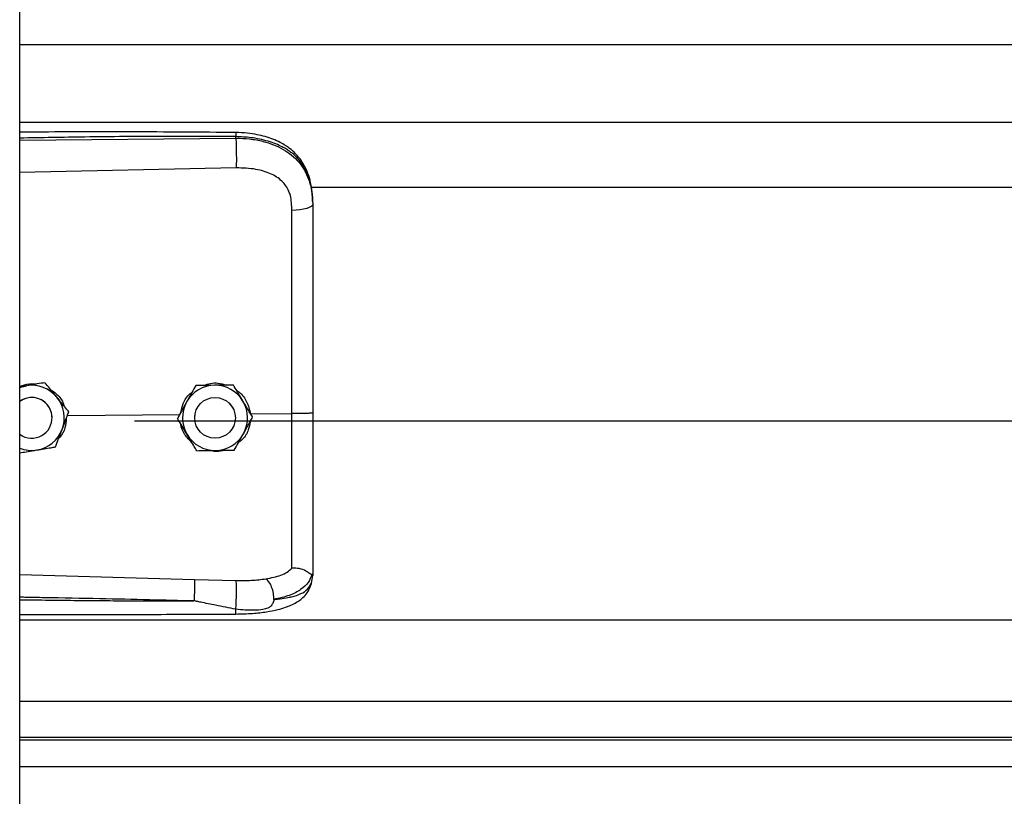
# Model space of a CAD drawing. Header units: inches. Extents: x 170 to 284, y 215 to 248.
# Tile 917 of 1056: x 227.164 to 227.422, y 243.457 to 243.661. Entities that reach past the tile are written whole.
import ezdxf

# ---------------------------------------------------------------- set-up
doc = ezdxf.new("R2010")
doc.units = ezdxf.units.IN
doc.header["$LTSCALE"] = 0.25
doc.header["$MEASUREMENT"] = 0
doc.layers.add('LH TOP OF HOOD', color=7, linetype='Continuous')

msp = doc.modelspace()

# ---------------------------------------------------------------- linework, layer by layer
at = {"layer": 'LH TOP OF HOOD'}
for p, q in [((227.163613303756, 239.8211148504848), (227.163613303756, 244.0215643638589)), ((227.163613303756, 243.6546764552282), (231.1959333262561, 243.6546764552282)), ((227.163613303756, 243.6342884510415), (231.1959333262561, 243.6342884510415)), ((227.163613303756, 243.6295400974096), (227.2204605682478, 243.6300767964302)), ((227.2204605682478, 243.6300767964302), (227.2204605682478, 243.6304881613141)), ((227.2205565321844, 243.6222879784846), (227.163613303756, 243.6210784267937)), ((227.2401614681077, 243.617212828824), (231.119382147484, 243.617212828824)), ((227.240656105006, 243.6131535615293), (227.240656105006, 243.6126652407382)), ((227.1653878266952, 243.5650121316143), (227.163613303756, 243.5647232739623)), ((227.1702658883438, 243.5658082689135), (227.1693373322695, 243.5656571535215)), ((227.1702658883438, 243.5658066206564), (227.1702658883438, 243.5658082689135)), ((227.2099049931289, 243.5650485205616), (227.2099049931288, 243.5650501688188)), ((227.2197884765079, 243.5651968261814), (227.2197884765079, 243.5651984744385)), ((227.2186223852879, 243.5604774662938), (227.2195679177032, 243.559307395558)), ((227.2195679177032, 243.559307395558), (227.2197155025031, 243.5590437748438)), ((227.1721136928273, 243.5565622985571), (227.1721136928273, 243.5565630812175)), ((227.1761474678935, 243.5571695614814), (227.205845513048, 243.557453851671)), ((227.1765196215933, 243.5581518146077), (227.1765196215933, 243.5581534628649)), ((227.2050916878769, 243.5564150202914), (227.2050916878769, 243.5564166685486)), ((227.2096249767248, 243.5565630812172), (227.2096628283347, 243.5571983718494)), ((227.2096249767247, 243.5565630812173), (227.2096249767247, 243.5565622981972)), ((227.2203076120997, 243.556998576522), (227.2203253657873, 243.5565630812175)), ((227.2203253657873, 243.5565622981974), (227.2203253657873, 243.5565630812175)), ((227.2242848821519, 243.5576303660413), (227.2351984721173, 243.5577348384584)), ((227.2248586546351, 243.5567116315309), (227.2248586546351, 243.5567132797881)), ((227.193781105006, 243.5558203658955), (231.165765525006, 243.5558203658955)), ((227.163613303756, 243.5154067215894), (227.2095489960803, 243.5140749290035)), ((227.2403164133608, 243.513098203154), (227.240656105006, 243.5150833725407)), ((227.240656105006, 243.5156121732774), (227.240656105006, 243.5150833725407)), ((227.2095489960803, 243.5140749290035), (227.2205346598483, 243.5138128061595)), ((227.163613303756, 243.5034348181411), (231.1959333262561, 243.5034348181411)), ((227.163613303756, 243.4820558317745), (231.1959333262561, 243.4820558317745)), ((231.1959333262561, 243.4725705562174), (227.163613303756, 243.4725705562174)), ((227.163613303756, 243.4719311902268), (231.1959333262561, 243.4719311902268)), ((227.163613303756, 243.4649130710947), (231.1959333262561, 243.4649130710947))]:
    msp.add_line(p, q, dxfattribs=at)
at = {"layer": 'LH TOP OF HOOD', "flags": 128}
for points in [[(227.240656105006, 243.6126652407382), (227.2405521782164, 243.6123694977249), (227.2402442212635, 243.6120846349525), (227.239743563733, 243.611821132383), (227.2390686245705, 243.6115886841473), (227.238244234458, 243.6113958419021), (227.2373007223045, 243.6112497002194), (227.2362727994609, 243.6111556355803), (227.235198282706, 243.6111171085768)], [(227.163613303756, 243.5645226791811), (227.1642967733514, 243.5647602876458), (227.1653878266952, 243.5650121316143)]]:
    msp.add_lwpolyline(points, dxfattribs=at)
at = {"layer": 'LH TOP OF HOOD'}
msp.add_circle((227.2149751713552, 243.5565622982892), 0.005350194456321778, dxfattribs=at)
for centre, radius, start, end in [((227.1667634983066, 243.5565630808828), 0.00856031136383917, 39.24773070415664, 99.24772960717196), ((227.2149751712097, 243.5565630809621), 0.008560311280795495, 90.85968127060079, 150.8596805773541), ((227.2149751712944, 243.5565630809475), 0.00856031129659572, 30.8596826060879, 90.85968183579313), ((227.1667634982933, 243.5565630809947), 0.005350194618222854, 39.24773075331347, 126.0718980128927), ((227.1667634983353, 243.5565622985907), 0.005350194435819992, 300.0097421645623, 126.0718999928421), ((227.1667634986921, 243.5565630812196), 0.008560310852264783, 339.2477292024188, 39.24773059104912), ((227.1667634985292, 243.556563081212), 0.005350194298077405, 5.903435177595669e-08, 39.24773054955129), ((227.2149751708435, 243.556563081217), 0.008560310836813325, 150.8596808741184, 210.8596823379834), ((227.2149751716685, 243.5565630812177), 0.008560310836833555, 330.8596808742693, 30.85968233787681), ((227.1667634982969, 243.5565622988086), 0.005350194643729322, 233.9281021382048, 300.009741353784), ((227.166763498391, 243.5565630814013), 0.008560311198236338, 279.2477290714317, 339.247728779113), ((227.2149751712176, 243.5565630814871), 0.008560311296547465, 210.8596826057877, 270.8596818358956), ((227.2149751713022, 243.5565630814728), 0.008560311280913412, 270.8596812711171, 330.8596805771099), ((227.1667634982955, 243.5565630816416), 0.00856031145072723, 248.407675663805, 279.2477294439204)]:
    msp.add_arc(centre, radius, start, end, dxfattribs=at)
for points, knots in [([(227.2204419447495, 243.6315802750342), (227.2112249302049, 243.6316482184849), (227.1931380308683, 243.6317815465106), (227.17419448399, 243.6317242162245), (227.1644687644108, 243.6316714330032), (227.163613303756, 243.6316667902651)], [0, 0, 0, 0, 0.4865830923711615, 0.9548405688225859, 1, 1, 1, 1]), ([(227.2204417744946, 243.6315643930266), (227.2204429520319, 243.6315684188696), (227.2204469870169, 243.6315822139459), (227.2204522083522, 243.631467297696), (227.2204588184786, 243.6311745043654), (227.2204598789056, 243.6307585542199), (227.2204605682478, 243.6304881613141)], [0, 0, 0, 0, 0.09787641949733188, 0.3353863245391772, 0.5679606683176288, 1, 1, 1, 1]), ([(227.2405696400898, 243.6151966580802), (227.2404506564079, 243.6162670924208), (227.2402352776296, 243.6182047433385), (227.2394903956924, 243.6207233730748), (227.2386331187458, 243.622633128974), (227.2375579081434, 243.6243857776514), (227.236242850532, 243.6259740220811), (227.2347721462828, 243.6272689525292), (227.2333984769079, 243.6282288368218), (227.2319558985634, 243.6290602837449), (227.2295777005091, 243.6301274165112), (227.2266412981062, 243.6309403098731), (227.2233323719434, 243.631468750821), (227.2214406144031, 243.6315417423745), (227.2204419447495, 243.6315802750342)], [0, 0, 0, 0, 0.1084465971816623, 0.1963050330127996, 0.269182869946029, 0.3279968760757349, 0.4149595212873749, 0.4916410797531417, 0.53897604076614, 0.5941910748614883, 0.6694152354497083, 0.8148545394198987, 0.9022606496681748, 1, 1, 1, 1]), ([(227.2204605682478, 243.6304881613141), (227.2141547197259, 243.6305274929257), (227.2009156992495, 243.6306100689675), (227.1819660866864, 243.6304288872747), (227.169325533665, 243.6302078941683), (227.163613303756, 243.6301080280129)], [0, 0, 0, 0, 0.3326703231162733, 0.6984356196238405, 1, 1, 1, 1]), ([(227.240656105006, 243.6131535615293), (227.240593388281, 243.6145100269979), (227.2404749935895, 243.617070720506), (227.2395054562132, 243.620561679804), (227.2382162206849, 243.6229736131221), (227.2368523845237, 243.6246763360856), (227.2357694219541, 243.625719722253), (227.2347104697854, 243.6265482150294), (227.2337210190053, 243.6272081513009), (227.2324866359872, 243.627903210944), (227.2308926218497, 243.6286289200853), (227.2282289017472, 243.6295369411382), (227.2246938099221, 243.6302968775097), (227.2217872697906, 243.630428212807), (227.2204605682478, 243.6304881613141)], [0, 0, 0, 0, 0.1307156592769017, 0.2467609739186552, 0.3577928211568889, 0.4170971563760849, 0.4791482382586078, 0.5177152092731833, 0.5590896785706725, 0.6032945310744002, 0.6633484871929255, 0.7353692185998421, 0.8792082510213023, 1, 1, 1, 1]), ([(227.2204605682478, 243.6300767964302), (227.2204822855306, 243.6295009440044), (227.2205273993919, 243.6283047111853), (227.2205684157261, 243.626079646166), (227.2205816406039, 243.6239022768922), (227.2205646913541, 243.6228125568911), (227.2205565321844, 243.6222879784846)], [0, 0, 0, 0, 0.2406941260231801, 0.4999999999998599, 0.7593058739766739, 1, 1, 1, 1]), ([(227.2204605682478, 243.6300767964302), (227.2216573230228, 243.6300451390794), (227.2240896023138, 243.6299807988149), (227.2274191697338, 243.6293620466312), (227.2303975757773, 243.6284188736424), (227.2329292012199, 243.6272053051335), (227.2351748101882, 243.6256593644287), (227.2370374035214, 243.6238241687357), (227.2385310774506, 243.6216890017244), (227.2397003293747, 243.6191344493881), (227.240497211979, 243.616058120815), (227.240602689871, 243.6138058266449), (227.240656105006, 243.6126652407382)], [0, 0, 0, 0, 0.1094013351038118, 0.2223468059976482, 0.315179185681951, 0.4102231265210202, 0.5012749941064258, 0.5946006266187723, 0.6834485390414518, 0.7745330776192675, 0.8858211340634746, 1, 1, 1, 1]), ([(227.2347726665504, 243.6150504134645), (227.2347726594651, 243.6150504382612), (227.2346701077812, 243.6154093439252), (227.2341749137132, 243.6168155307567), (227.2326388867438, 243.6190182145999), (227.2295718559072, 243.6209214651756), (227.2254556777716, 243.6221331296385), (227.2223029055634, 243.6222327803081), (227.2205565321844, 243.6222879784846)], [0, 0, 0, 0, 4.497367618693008e-06, 0.06509473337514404, 0.261670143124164, 0.4753105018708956, 0.709365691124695, 1, 1, 1, 1]), ([(227.235198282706, 243.6111171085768), (227.2351283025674, 243.6124417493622), (227.2350583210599, 243.6137664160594), (227.234772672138, 243.6150503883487), (227.2347726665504, 243.6150504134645)], [0, 0, 0, 0, 0.999980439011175, 1, 1, 1, 1]), ([(227.2351984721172, 243.5577348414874), (227.2351984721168, 243.5577348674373), (227.235198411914, 243.5611211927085), (227.2351983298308, 243.5681679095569), (227.2351982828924, 243.5788411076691), (227.2351982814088, 243.589717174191), (227.2351982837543, 243.6005045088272), (227.2351982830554, 243.6075795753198), (227.235198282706, 243.6111171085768)], [0, 0, 0, 0, 1.439079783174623e-06, 0.1877923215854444, 0.3908439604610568, 0.5938956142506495, 0.796947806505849, 1, 1, 1, 1]), ([(227.240656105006, 243.6126652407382), (227.240656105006, 243.6090350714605), (227.240656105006, 243.6017641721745), (227.240656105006, 243.590683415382), (227.240656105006, 243.5795008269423), (227.240656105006, 243.5685321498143), (227.240656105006, 243.5612843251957), (227.240656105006, 243.5578045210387)], [0, 0, 0, 0, 0.2027568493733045, 0.4061035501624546, 0.60886041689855, 0.8122072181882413, 1, 1, 1, 1]), ([(227.163613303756, 243.5648421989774), (227.1644509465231, 243.5651228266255), (227.1658601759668, 243.5655949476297), (227.1673332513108, 243.5654763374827), (227.1679307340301, 243.5654282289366)], [0, 0, 0, 0, 0.5943977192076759, 1, 1, 1, 1]), ([(227.1702658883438, 243.5658066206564), (227.1695903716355, 243.5656965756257), (227.1682234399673, 243.5654738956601), (227.1665583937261, 243.5652027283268), (227.1656051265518, 243.565047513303), (227.1653878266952, 243.5650121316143)], [0, 0, 0, 0, 0.4299704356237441, 0.8700602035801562, 0.9999999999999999, 0.9999999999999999, 0.9999999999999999, 0.9999999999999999]), ([(227.1733927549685, 243.561981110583), (227.173269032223, 243.5621325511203), (227.1723013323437, 243.5633170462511), (227.1712402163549, 243.5646157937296), (227.1703608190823, 243.5656920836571), (227.1702658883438, 243.5658082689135)], [0, 0, 0, 0, 0.1156468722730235, 0.9045342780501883, 1, 1, 1, 1]), ([(227.1733927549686, 243.5619789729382), (227.173269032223, 243.5621304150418), (227.1723013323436, 243.5633149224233), (227.1712402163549, 243.5646138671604), (227.1703608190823, 243.5656904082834), (227.1702658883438, 243.5658066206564)], [0, 0, 0, 0, 0.115646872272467, 0.9045342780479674, 1, 1, 1, 1]), ([(227.1715370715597, 243.5641122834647), (227.1721864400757, 243.563684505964), (227.1736774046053, 243.5627023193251), (227.1749790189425, 243.5609698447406), (227.1752549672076, 243.5597335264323), (227.1753103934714, 243.5594852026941)], [0, 0, 0, 0, 0.3814222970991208, 0.8757540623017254, 1, 1, 1, 1]), ([(227.2099049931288, 243.5650501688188), (227.2095717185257, 243.5644524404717), (227.2088973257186, 243.5632429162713), (227.2080758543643, 243.5617695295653), (227.2076055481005, 243.5609259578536), (227.2074983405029, 243.5607336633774)], [0, 0, 0, 0, 0.4299704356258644, 0.8700602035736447, 0.9999999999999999, 0.9999999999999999, 0.9999999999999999, 0.9999999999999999]), ([(227.2099049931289, 243.5650485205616), (227.2095717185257, 243.5644506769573), (227.2088973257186, 243.5632409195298), (227.2080758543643, 243.5617674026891), (227.2076055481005, 243.5609238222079), (227.2074983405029, 243.5607315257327)], [0, 0, 0, 0, 0.4299704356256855, 0.8700602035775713, 0.9999999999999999, 0.9999999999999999, 0.9999999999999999, 0.9999999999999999]), ([(227.2148467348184, 243.5651245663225), (227.2135746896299, 243.5651054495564), (227.2118781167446, 243.5650799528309), (227.2102999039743, 243.5650561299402), (227.2099049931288, 243.5650501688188)], [0, 0, 0, 0, 0.7497733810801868, 1, 1, 1, 1]), ([(227.2148467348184, 243.5651224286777), (227.21357468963, 243.5651033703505), (227.2118781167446, 243.565077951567), (227.2102999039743, 243.5650544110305), (227.2099049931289, 243.5650485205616)], [0, 0, 0, 0, 0.7497733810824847, 0.9999999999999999, 0.9999999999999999, 0.9999999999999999, 0.9999999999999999]), ([(227.2120514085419, 243.5650825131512), (227.2126203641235, 243.5652957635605), (227.2138018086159, 243.565738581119), (227.2158463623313, 243.5657936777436), (227.2171835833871, 243.5653868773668), (227.217895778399, 243.5651702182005)], [0, 0, 0, 0, 0.3027399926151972, 0.6286439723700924, 1, 1, 1, 1]), ([(227.2197884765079, 243.5651984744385), (227.2191041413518, 243.5651882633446), (227.2177193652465, 243.565167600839), (227.2160325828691, 243.5651423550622), (227.2150668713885, 243.5651278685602), (227.2148467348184, 243.5651245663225)], [0, 0, 0, 0, 0.4299704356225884, 0.8700602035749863, 1, 1, 1, 1]), ([(227.2197884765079, 243.5651968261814), (227.2191041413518, 243.5651864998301), (227.2177193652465, 243.5651656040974), (227.2160325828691, 243.5651402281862), (227.2150668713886, 243.5651257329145), (227.2148467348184, 243.5651224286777)], [0, 0, 0, 0, 0.429970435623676, 0.8700602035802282, 0.9999999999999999, 0.9999999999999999, 0.9999999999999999, 0.9999999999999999]), ([(227.2223235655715, 243.5609561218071), (227.2222232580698, 243.5611239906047), (227.2214387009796, 243.5624369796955), (227.2205784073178, 243.5638766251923), (227.2198654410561, 243.5650696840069), (227.2197884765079, 243.5651984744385)], [0, 0, 0, 0, 0.1156468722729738, 0.9045342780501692, 1, 1, 1, 1]), ([(227.2223235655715, 243.5609539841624), (227.2222232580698, 243.5611218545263), (227.2214387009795, 243.5624348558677), (227.2205784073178, 243.5638746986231), (227.2198654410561, 243.5650680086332), (227.2197884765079, 243.5651968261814)], [0, 0, 0, 0, 0.1156468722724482, 0.9045342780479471, 1, 1, 1, 1]), ([(227.1765196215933, 243.5581534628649), (227.1762555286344, 243.5584767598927), (227.1752563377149, 243.559699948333), (227.174182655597, 243.5610142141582), (227.1733927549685, 243.561981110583)], [0, 0, 0, 0, 0.2643068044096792, 1, 1, 1, 1]), ([(227.1765196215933, 243.5581518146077), (227.1762555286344, 243.5584750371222), (227.1752563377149, 243.5596979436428), (227.174182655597, 243.5610121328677), (227.1733927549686, 243.5619789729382)], [0, 0, 0, 0, 0.2643068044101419, 1, 1, 1, 1]), ([(227.2060093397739, 243.5580627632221), (227.2061717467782, 243.5588147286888), (227.2065506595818, 243.5605691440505), (227.2076800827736, 243.5624096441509), (227.2087198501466, 243.5631410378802), (227.2089184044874, 243.5632807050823)], [0, 0, 0, 0, 0.3776771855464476, 0.8811610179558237, 1, 1, 1, 1]), ([(227.2206633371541, 243.563734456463), (227.2209084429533, 243.5635866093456), (227.2220412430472, 243.5629033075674), (227.223515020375, 243.5608038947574), (227.2240221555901, 243.5587133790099), (227.2242848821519, 243.5576303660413)], [0, 0, 0, 0, 0.1174426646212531, 0.5427821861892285, 1, 1, 1, 1]), ([(227.2074983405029, 243.5607336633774), (227.2068788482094, 243.5596224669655), (227.2060526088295, 243.5581404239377), (227.2052840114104, 243.5567616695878), (227.2050916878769, 243.5564166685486)], [0, 0, 0, 0, 0.7497733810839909, 1, 1, 1, 1]), ([(227.2074983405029, 243.5607315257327), (227.2068788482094, 243.5596203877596), (227.2060526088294, 243.5581384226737), (227.2052840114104, 243.5567599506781), (227.2050916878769, 243.5564150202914)], [0, 0, 0, 0, 0.7497733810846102, 0.9999999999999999, 0.9999999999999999, 0.9999999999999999, 0.9999999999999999]), ([(227.2248586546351, 243.5567132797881), (227.2246445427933, 243.5570716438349), (227.2238344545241, 243.5584275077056), (227.2229639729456, 243.5598843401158), (227.2223235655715, 243.5609561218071)], [0, 0, 0, 0, 0.2643068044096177, 1, 1, 1, 1]), ([(227.2248586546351, 243.5567116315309), (227.2246445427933, 243.5570699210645), (227.2238344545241, 243.5584255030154), (227.2229639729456, 243.5598822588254), (227.2223235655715, 243.5609539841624)], [0, 0, 0, 0, 0.2643068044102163, 1, 1, 1, 1]), ([(227.1758536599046, 243.55639412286), (227.1757775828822, 243.5555684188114), (227.1756155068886, 243.5538093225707), (227.1747666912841, 243.5520013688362), (227.1739824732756, 243.5513006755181), (227.1738936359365, 243.5512212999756)], [0, 0, 0, 0, 0.439592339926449, 0.9365162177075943, 1, 1, 1, 1]), ([(227.1747684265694, 243.5535299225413), (227.1752191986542, 243.5547196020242), (227.1758204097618, 243.5563063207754), (227.1763796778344, 243.5577824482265), (227.1765196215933, 243.5581518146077)], [0, 0, 0, 0, 0.7497733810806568, 1, 1, 1, 1]), ([(227.2076267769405, 243.5521721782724), (227.2075264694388, 243.5523400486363), (227.2067419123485, 243.5536530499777), (227.2058816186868, 243.5550928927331), (227.2051686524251, 243.5562862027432), (227.2050916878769, 243.5564150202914)], [0, 0, 0, 0, 0.1156468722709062, 0.9045342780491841, 0.9999999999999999, 0.9999999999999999, 0.9999999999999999, 0.9999999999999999]), ([(227.2224520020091, 243.552394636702), (227.2230714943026, 243.5535058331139), (227.2238977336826, 243.5549878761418), (227.2246663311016, 243.5563666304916), (227.2248586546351, 243.5567116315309)], [0, 0, 0, 0, 0.7497733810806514, 1, 1, 1, 1]), ([(227.2351982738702, 243.5170442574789), (227.2351982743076, 243.5173069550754), (227.2351982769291, 243.5188814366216), (227.2351982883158, 243.5223128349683), (227.2351983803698, 243.52791416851), (227.2351986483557, 243.5343539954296), (227.2351990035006, 243.5415800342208), (227.2351992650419, 243.5494548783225), (227.2351992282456, 243.5549828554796), (227.2351991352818, 243.5577348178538), (227.2351991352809, 243.5577348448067)], [0, 0, 0, 0, 0.03155846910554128, 0.1891461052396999, 0.3467338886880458, 0.5043277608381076, 0.6619226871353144, 0.8309600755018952, 0.9999983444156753, 1, 1, 1, 1]), ([(227.240656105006, 243.5578045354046), (227.2405749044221, 243.5577931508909), (227.240412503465, 243.5577703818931), (227.2391596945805, 243.5577424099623), (227.2373622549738, 243.5577263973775), (227.2359201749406, 243.5577320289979), (227.2351991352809, 243.5577348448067)], [0, 0, 0, 0, 0.2500007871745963, 0.5000009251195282, 0.750000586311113, 1, 1, 1, 1]), ([(227.240656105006, 243.5578045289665), (227.240656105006, 243.5547672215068), (227.240656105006, 243.5485917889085), (227.240656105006, 243.5398048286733), (227.240656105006, 243.531638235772), (227.240656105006, 243.5250581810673), (227.240656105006, 243.5196734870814), (227.240656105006, 243.5169729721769), (227.240656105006, 243.5156121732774)], [0, 0, 0, 0, 0.1870908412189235, 0.3803918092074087, 0.5558755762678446, 0.7364481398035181, 0.8671952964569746, 1, 1, 1, 1]), ([(227.2089075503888, 243.550028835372), (227.2082564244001, 243.5506909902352), (227.2069083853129, 243.5520618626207), (227.2060067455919, 243.5539327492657), (227.205962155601, 243.5549457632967), (227.2059615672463, 243.5549591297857)], [0, 0, 0, 0, 0.4797011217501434, 0.9931347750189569, 1, 1, 1, 1]), ([(227.2241787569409, 243.5554920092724), (227.224066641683, 243.5547787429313), (227.2238039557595, 243.5531075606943), (227.2226496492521, 243.5511848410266), (227.2215149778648, 243.5503334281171), (227.221150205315, 243.5500597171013)], [0, 0, 0, 0, 0.3356490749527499, 0.7864254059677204, 1, 1, 1, 1]), ([(227.1730172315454, 243.5489085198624), (227.1732597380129, 243.5495484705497), (227.1737504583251, 243.550843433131), (227.1743481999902, 243.5524208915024), (227.1746904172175, 243.5533240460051), (227.1747684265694, 243.5535299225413)], [0, 0, 0, 0, 0.4299704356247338, 0.8700602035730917, 1, 1, 1, 1]), ([(227.2101618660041, 243.5479298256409), (227.2099477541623, 243.5482881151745), (227.2091376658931, 243.5496436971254), (227.2082671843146, 243.5511004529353), (227.2076267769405, 243.5521721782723)], [0, 0, 0, 0, 0.2643068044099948, 1, 1, 1, 1]), ([(227.2200453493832, 243.5480781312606), (227.2203786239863, 243.5486758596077), (227.2210530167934, 243.5498853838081), (227.2218744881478, 243.5513587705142), (227.2223447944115, 243.5522023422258), (227.2224520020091, 243.552394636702)], [0, 0, 0, 0, 0.4299704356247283, 0.8700602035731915, 1, 1, 1, 1]), ([(227.1681391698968, 243.5481140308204), (227.169394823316, 243.548318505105), (227.1710695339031, 243.5485912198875), (227.1726274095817, 243.5488450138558), (227.1730172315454, 243.5489085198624)], [0, 0, 0, 0, 0.7497733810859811, 1, 1, 1, 1]), ([(227.163613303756, 243.5473773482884), (227.1641730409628, 243.5474684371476), (227.16542477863, 243.5476721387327), (227.1669687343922, 243.5479234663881), (227.1679218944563, 243.5480786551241), (227.1681391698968, 243.5481140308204)], [0, 0, 0, 0, 0.3844201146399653, 0.8596768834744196, 1, 1, 1, 1]), ([(227.2101618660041, 243.5479298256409), (227.2108462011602, 243.5479400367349), (227.2122309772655, 243.5479606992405), (227.213917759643, 243.5479859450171), (227.2148834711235, 243.5480004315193), (227.2151036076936, 243.548003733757)], [0, 0, 0, 0, 0.4299704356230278, 0.8700602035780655, 1, 1, 1, 1]), ([(227.2172478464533, 243.5480359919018), (227.2171539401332, 243.5479993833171), (227.2163795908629, 243.5476975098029), (227.215083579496, 243.5476385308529), (227.2139755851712, 243.5478911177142), (227.2135816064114, 243.5479809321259)], [0, 0, 0, 0, 0.08167163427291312, 0.6734623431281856, 1, 1, 1, 1]), ([(227.2151036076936, 243.548003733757), (227.2163756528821, 243.5480228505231), (227.2180722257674, 243.5480483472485), (227.2196504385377, 243.5480721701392), (227.2200453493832, 243.5480781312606)], [0, 0, 0, 0, 0.7497733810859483, 1, 1, 1, 1]), ([(227.2283641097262, 243.5142202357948), (227.2297376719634, 243.5145080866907), (227.2318220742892, 243.5149449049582), (227.2339978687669, 243.5159856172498), (227.2347968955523, 243.5166909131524), (227.2351983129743, 243.5170452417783)], [0, 0, 0, 0, 0.4901989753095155, 0.7438846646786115, 1, 1, 1, 1]), ([(227.2404632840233, 243.5153616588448), (227.2401876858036, 243.5146396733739), (227.2396216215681, 243.5131567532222), (227.237568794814, 243.5113234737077), (227.2345805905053, 243.5097654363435), (227.2318535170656, 243.5091422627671), (227.2304536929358, 243.5088223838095)], [0, 0, 0, 0, 0.2305257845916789, 0.4734878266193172, 0.7297379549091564, 1, 1, 1, 1]), ([(227.2404590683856, 243.5153618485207), (227.2404099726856, 243.515353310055), (227.2403091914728, 243.515335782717), (227.2400175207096, 243.5155220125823), (227.2395521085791, 243.515852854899), (227.2386758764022, 243.5164329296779), (227.2371966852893, 243.5170510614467), (227.2358558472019, 243.5170471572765), (227.235198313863, 243.5170452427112)], [0, 0, 0, 0, 0.1136768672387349, 0.2333502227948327, 0.3620694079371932, 0.5019163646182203, 0.755744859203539, 1, 1, 1, 1]), ([(227.240656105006, 243.5156121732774), (227.2406560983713, 243.5156109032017), (227.2406560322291, 243.5155982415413), (227.240648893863, 243.5154940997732), (227.2405504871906, 243.5154157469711), (227.2404627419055, 243.5153458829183)], [0, 0, 0, 0, 0.01193493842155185, 0.118981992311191, 1, 1, 1, 1]), ([(227.2095490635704, 243.5140749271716), (227.2095557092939, 243.5138361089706), (227.2095659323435, 243.5134687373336), (227.209563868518, 243.5126068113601), (227.2095562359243, 243.5118319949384), (227.2095420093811, 243.5109714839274), (227.2095170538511, 243.509812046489), (227.2094906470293, 243.5089686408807), (227.2094734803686, 243.5084203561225)], [0, 0, 0, 0, 0.2394514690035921, 0.3683457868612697, 0.4999761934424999, 0.631610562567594, 0.7605158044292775, 0.9999999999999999, 0.9999999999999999, 0.9999999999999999, 0.9999999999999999]), ([(227.2204035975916, 243.5049891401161), (227.2218916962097, 243.5050251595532), (227.2246728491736, 243.5050924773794), (227.2284077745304, 243.5055155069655), (227.231283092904, 243.5060748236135), (227.233384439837, 243.5066833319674), (227.2349672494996, 243.5072915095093), (227.2363429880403, 243.5079868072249), (227.237614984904, 243.5088695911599), (227.2387421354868, 243.5099444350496), (227.239755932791, 243.5113633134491), (227.2401105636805, 243.5124652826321), (227.2402994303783, 243.5130521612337)], [0, 0, 0, 0, 0.1696911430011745, 0.3171409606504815, 0.4424359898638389, 0.5384364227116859, 0.6083291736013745, 0.684095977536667, 0.7426779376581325, 0.8151683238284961, 0.9015637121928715, 1, 1, 1, 1]), ([(227.2204492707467, 243.5062423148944), (227.2204652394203, 243.5064828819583), (227.2204989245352, 243.506990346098), (227.2205437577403, 243.5080004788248), (227.2205808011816, 243.5091879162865), (227.2206035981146, 243.5104598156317), (227.2206087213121, 243.5116632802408), (227.2205963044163, 243.5126592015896), (227.2205712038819, 243.5133985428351), (227.2205464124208, 243.5136795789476), (227.2205346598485, 243.5138128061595)], [0, 0, 0, 0, 0.1098512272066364, 0.2317256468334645, 0.3631776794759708, 0.4999999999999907, 0.6368223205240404, 0.7682743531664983, 0.8901487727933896, 1, 1, 1, 1]), ([(227.2205346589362, 243.5138128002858), (227.2218867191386, 243.5138055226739), (227.2245887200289, 243.5137909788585), (227.2270953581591, 243.5140754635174), (227.2283476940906, 243.5142175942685)], [0, 0, 0, 0, 0.5003922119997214, 1, 1, 1, 1]), ([(227.2304531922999, 243.5088191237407), (227.2304283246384, 243.5093491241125), (227.2303766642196, 243.5104501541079), (227.2299009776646, 243.5121126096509), (227.2291962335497, 243.5135006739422), (227.2286330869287, 243.513986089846), (227.2283618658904, 243.5142198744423)], [0, 0, 0, 0, 0.2405618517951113, 0.4997464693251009, 0.7590693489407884, 1, 1, 1, 1]), ([(227.2304547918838, 243.5088206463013), (227.2310010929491, 243.5088777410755), (227.2323060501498, 243.5090141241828), (227.2337048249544, 243.5092422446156), (227.2346598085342, 243.5094361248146), (227.2358931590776, 243.509713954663), (227.2375795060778, 243.5102801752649), (227.2393992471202, 243.5114056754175), (227.2400047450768, 243.5125230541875), (227.2403164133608, 243.513098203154)], [0, 0, 0, 0, 0.1091879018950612, 0.260818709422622, 0.307798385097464, 0.3355235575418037, 0.5627886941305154, 0.7749539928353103, 1, 1, 1, 1]), ([(227.2094733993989, 243.5084179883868), (227.2055733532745, 243.5085172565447), (227.1973032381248, 243.5087277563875), (227.1841913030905, 243.5090099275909), (227.1732434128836, 243.5092224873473), (227.1662272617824, 243.5093505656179), (227.1640522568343, 243.5093885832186), (227.163613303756, 243.5093962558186)], [0, 0, 0, 0, 0.2551597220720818, 0.5410705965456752, 0.8577348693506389, 0.9712884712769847, 1, 1, 1, 1]), ([(227.163613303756, 243.5087512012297), (227.1662109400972, 243.5087192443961), (227.1712769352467, 243.5086569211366), (227.1788410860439, 243.5085760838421), (227.1864933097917, 243.5085068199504), (227.194251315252, 243.5084552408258), (227.2019738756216, 243.5084221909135), (227.2070107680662, 243.5084193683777), (227.209473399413, 243.5084179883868)], [0, 0, 0, 0, 0.169941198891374, 0.3314248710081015, 0.4948424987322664, 0.6705311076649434, 0.8389164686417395, 1, 1, 1, 1]), ([(227.2204492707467, 243.5062423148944), (227.2186684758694, 243.5065883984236), (227.2156134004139, 243.5071821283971), (227.2121774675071, 243.5079021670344), (227.2104392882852, 243.5082594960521), (227.2099417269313, 243.5083607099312), (227.2097911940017, 243.5083867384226), (227.2097408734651, 243.508395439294)], [0, 0, 0, 0, 0.5022803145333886, 0.861696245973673, 0.9584272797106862, 0.9861029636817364, 1, 1, 1, 1]), ([(227.2304545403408, 243.5088174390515), (227.2303800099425, 243.5084471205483), (227.2302761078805, 243.5079308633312), (227.2299043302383, 243.5073334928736), (227.2294837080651, 243.5069005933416), (227.2286799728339, 243.5064560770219), (227.227202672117, 243.506094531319), (227.2244418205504, 243.5058543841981), (227.2220450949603, 243.5060872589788), (227.2204492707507, 243.5062423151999)], [0, 0, 0, 0, 0.1001269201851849, 0.1395859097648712, 0.1897135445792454, 0.2582342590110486, 0.369735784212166, 0.5803479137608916, 1, 1, 1, 1]), ([(227.163613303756, 243.5048519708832), (227.1672794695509, 243.5048526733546), (227.1787519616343, 243.5048548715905), (227.197682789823, 243.5048827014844), (227.2129459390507, 243.5049542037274), (227.2204035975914, 243.504989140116)], [0, 0, 0, 0, 0.1936599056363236, 0.6060178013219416, 0.9999999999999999, 0.9999999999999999, 0.9999999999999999, 0.9999999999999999]), ([(227.2204035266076, 243.5050110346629), (227.2204042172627, 243.5050041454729), (227.2204107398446, 243.5049390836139), (227.220421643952, 243.5051287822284), (227.2204357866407, 243.5054556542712), (227.2204444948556, 243.5058882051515), (227.2204484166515, 243.5061789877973), (227.2204492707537, 243.5062423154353)], [0, 0, 0, 0, 0.03436730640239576, 0.3245665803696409, 0.6210149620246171, 0.9174633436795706, 0.9999999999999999, 0.9999999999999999, 0.9999999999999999, 0.9999999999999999])]:
    msp.add_open_spline(points, degree=3, knots=knots, dxfattribs=at)

doc.saveas('drawing.dxf')
